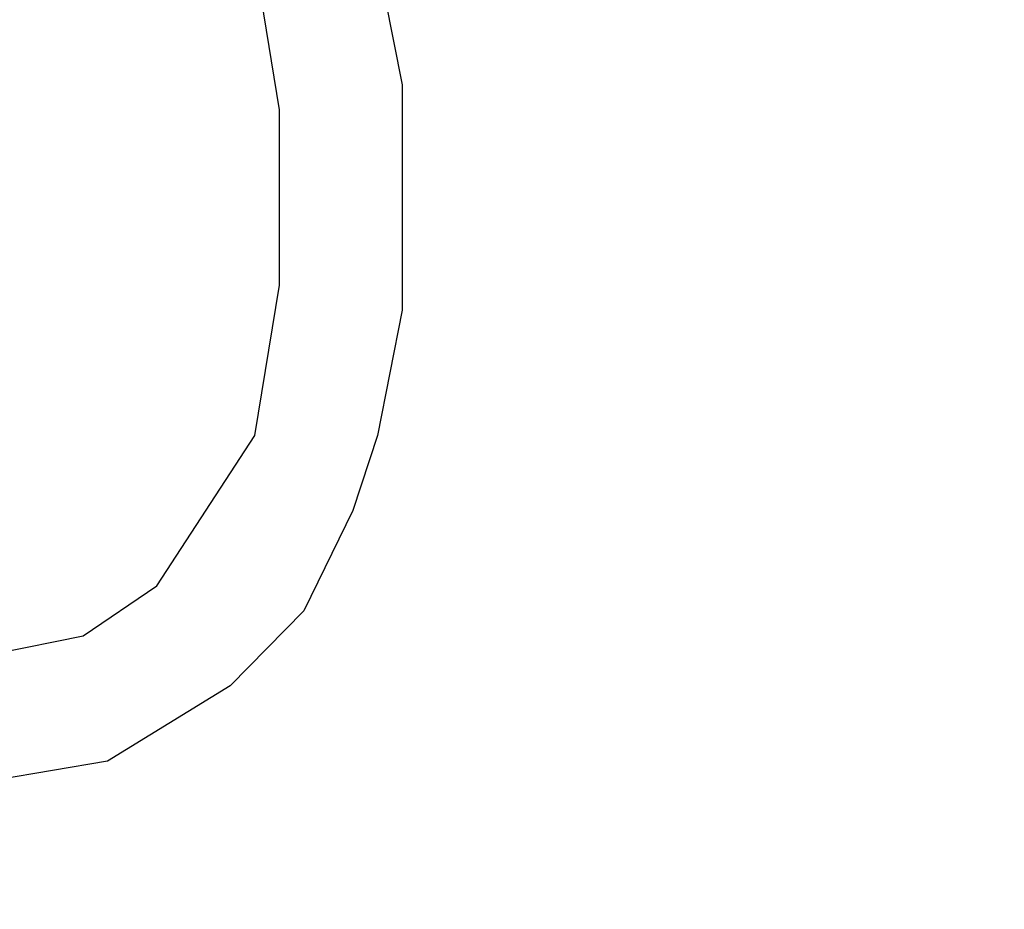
# Model space of a CAD drawing. Header units: millimetres. Extents: x 0 to 297, y 0 to 210.
# Tile 355 of 455: x 242.187 to 242.488, y 156.922 to 157.194. Entities that reach past the tile are written whole.
import ezdxf

# ---------------------------------------------------------------- set-up
doc = ezdxf.new("R2010")
doc.units = ezdxf.units.MM
doc.header["$LTSCALE"] = 16.335
doc.layers.get('0').update_dxf_attribs({"linetype": 'CONTINUOUS'})
doc.layers.add('AXES_REF', color=7, linetype='CONTINUOUS')

msp = doc.modelspace()

# ---------------------------------------------------------------- linework, layer by layer
at = {"color": 7, "linetype": 'Continuous'}
for p, q in [((242.2664922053, 157.1661070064), (242.2589921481, 157.2120644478)), ((242.2964922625, 157.2120644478), (242.3039921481, 157.17376658)), ((242.3039921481, 157.17376658), (242.3039921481, 157.104830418)), ((242.2664922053, 157.1124899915), (242.2664922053, 157.1661070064)), ((242.2589921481, 157.0665325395), (242.2664922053, 157.1124899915)), ((242.3039921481, 157.104830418), (242.2964922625, 157.0665325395)), ((242.2289922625, 157.0205750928), (242.2589921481, 157.0665325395)), ((242.2964922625, 157.0665325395), (242.2889922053, 157.0435538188)), ((242.2889922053, 157.0435538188), (242.2739922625, 157.0129155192)), ((242.2064922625, 157.0052559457), (242.2289922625, 157.0205750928)), ((242.2739922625, 157.0129155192), (242.2514922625, 156.9899367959)), ((242.1689921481, 156.9975963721), (242.2064922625, 157.0052559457)), ((242.2514922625, 156.9899367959), (242.2139921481, 156.9669580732)), ((242.2139921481, 156.9669580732), (242.1689921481, 156.959298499))]:
    msp.add_line(p, q, dxfattribs=at)
for radius in [7.756662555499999, 7.756, 7.706331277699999]:
    msp.add_circle((241.4302422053, 154.539298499), radius, dxfattribs=at)
msp.add_arc((241.4302422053, 154.539298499), 7.68, 278.2771290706, 261.7228709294, dxfattribs=at)
at = {"layer": 'AXES_REF', "color": 9, "linetype": 'Continuous'}
msp.add_circle((241.4302422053, 154.539298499), 4.7428614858, dxfattribs=at)
msp.add_arc((241.4302422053, 154.539298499), 7.075609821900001, 94.4118118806, 85.5881881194, dxfattribs=at)

doc.saveas('drawing.dxf')
